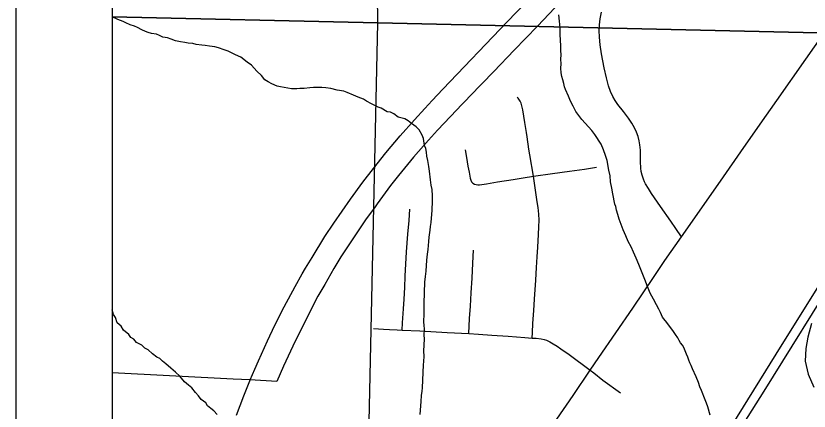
# Model space of a CAD drawing. Extents: x -8.8 to 41.4, y 0 to 34.6.
# Drawn here: x -8.774 to -7.95, y 17.205 to 17.616 of the extents above; entities that cross this region are included whole.
import ezdxf

# ---------------------------------------------------------------- set-up
doc = ezdxf.new("R2010")
doc.units = 0
for name, color, linetype in [('GM_X_City_Street', 7, 'Continuous'), ('GM_X_Corporation', 7, 'Continuous'), ('GM_X_Major_Lake', 7, 'Continuous'), ('GM_X_Minor_River', 7, 'Continuous'), ('GM_X_Rail_Line', 7, 'Continuous'), ('GM_X_US_Route', 7, 'Continuous'), ('SH_Border', 7, 'Continuous')]:
    doc.layers.add(name, color=color, linetype=linetype)

msp = doc.modelspace()

# ---------------------------------------------------------------- linework, layer by layer
at = {"layer": 'GM_X_City_Street'}
for points in [[(-8.08264, 17.38626), (-8.08857, 17.39483), (-8.09386, 17.40249), (-8.10451, 17.41779), (-8.11373, 17.43106), (-8.1171, 17.43628), (-8.11996, 17.44107), (-8.12109, 17.44328), (-8.12236, 17.4461), (-8.12369, 17.45023), (-8.12449, 17.45386), (-8.12496, 17.45756), (-8.12526, 17.46439), (-8.12541, 17.47619), (-8.12586, 17.48177), (-8.12656, 17.48606), (-8.12763, 17.49027), (-8.1293, 17.49495), (-8.13141, 17.49945), (-8.1342, 17.5043), (-8.13769, 17.50944), (-8.14304, 17.5163), (-8.14884, 17.52361), (-8.15165, 17.5277), (-8.1541, 17.53202), (-8.1564, 17.53711), (-8.15843, 17.54298), (-8.16074, 17.55137), (-8.16307, 17.56167), (-8.16595, 17.57631), (-8.16726, 17.58554), (-8.16798, 17.59359), (-8.16815, 17.60042), (-8.16782, 17.60662), (-8.16705, 17.61278), (-8.16576, 17.6195)], [(-8.21219, 17.19658), (-8.19526, 17.22103), (-8.17761, 17.2476), (-8.16856, 17.26074), (-8.13342, 17.31199), (-8.11115, 17.34492), (-8.10005, 17.36144), (-8.08264, 17.38626), (-8.064, 17.41282), (-8.03912, 17.44849), (-8.02117, 17.47461), (-8.00113, 17.50307), (-7.98352, 17.5279), (-7.95356, 17.57065), (-7.92643, 17.6093)], [(-8.2379, 17.28088), (-8.2376, 17.28674), (-8.23712, 17.29602), (-8.23623, 17.30965), (-8.23547, 17.32129), (-8.23418, 17.34117), (-8.23347, 17.35415), (-8.23275, 17.3654), (-8.2321, 17.37546), (-8.23126, 17.38843), (-8.23078, 17.39656), (-8.23071, 17.40344), (-8.23105, 17.40956), (-8.23175, 17.41644), (-8.23264, 17.42246), (-8.23468, 17.43719), (-8.2366, 17.44906), (-8.24035, 17.47125), (-8.24133, 17.47736), (-8.24322, 17.49022), (-8.24383, 17.49445), (-8.24547, 17.50482), (-8.24763, 17.51797), (-8.24846, 17.52239), (-8.24924, 17.52504), (-8.25025, 17.52715), (-8.25227, 17.53008), (-8.25342, 17.53136)], [(-8.30753, 17.47671), (-8.30612, 17.46857), (-8.30454, 17.45952), (-8.30345, 17.45325), (-8.3024, 17.44722), (-8.30166, 17.44486), (-8.30075, 17.44327), (-8.29949, 17.44192), (-8.29791, 17.44099), (-8.29617, 17.44043), (-8.29438, 17.44016), (-8.29257, 17.44016), (-8.28549, 17.44108), (-8.27385, 17.44313), (-8.25767, 17.44566), (-8.24707, 17.44737), (-8.2366, 17.44906), (-8.2166, 17.4519), (-8.19903, 17.45441), (-8.18361, 17.4566), (-8.171, 17.4584)], [(-8.37302, 17.28922), (-8.37253, 17.29663), (-8.37156, 17.31137), (-8.37088, 17.32122), (-8.37019, 17.33353), (-8.36968, 17.34523), (-8.36829, 17.37047), (-8.36703, 17.38889), (-8.36575, 17.40303), (-8.36487, 17.41476)], [(-8.30373, 17.2855), (-8.30288, 17.30121), (-8.30194, 17.31419), (-8.30125, 17.32782), (-8.30037, 17.34328), (-8.2996, 17.3586), (-8.29892, 17.37231)], [(-8.40259, 17.2907), (-8.3923, 17.29019), (-8.3861, 17.28987), (-8.37821, 17.28948), (-8.37302, 17.28922), (-8.35469, 17.28827), (-8.32632, 17.28673), (-8.30373, 17.2855), (-8.29346, 17.28491), (-8.27964, 17.28386), (-8.26291, 17.28282), (-8.24556, 17.28147), (-8.2379, 17.28088), (-8.23369, 17.28063), (-8.22847, 17.28003), (-8.22557, 17.27942), (-8.22289, 17.27858), (-8.2195, 17.27712), (-8.21598, 17.27506), (-8.21203, 17.27238), (-8.20811, 17.26972), (-8.19956, 17.26374), (-8.17761, 17.2476), (-8.17369, 17.24471), (-8.16432, 17.23707), (-8.14614, 17.22401)]]:
    msp.add_lwpolyline(points, dxfattribs=at)
at = {"layer": 'GM_X_Corporation'}
for points in [[(-8.6743, 18.69247), (-8.6743, 14.09996), (-5.44416, 14.09996), (-5.44317, 14.22654), (-5.4429, 14.26177), (-5.44035, 14.58818), (-5.43679, 15.04456), (-5.435, 15.31635), (-5.42821, 16.35067), (-5.4212, 16.54833), (-5.41292, 17.38361), (-5.40083, 18.63689)], [(-8.37005, 16.62314), (-8.3024, 16.73229), (-8.3016, 16.73396), (-8.27678, 16.73371), (-8.24888, 16.73346), (-8.23435, 16.76073), (-8.22425, 16.77968), (-8.18989, 16.84415), (-8.18783, 16.84942), (-8.1869, 16.85382), (-8.17944, 16.93175), (-8.14795, 16.98275), (-7.98885, 17.17966), (-7.9797, 17.19099), (-8.01748, 17.19274), (-7.99688, 17.22583), (-7.91755, 17.3532), (-7.7632, 17.60104), (-7.49375, 18.03435), (-7.49094, 18.03894), (-7.4879, 18.04375), (-7.4285, 18.13929), (-7.25655, 18.41496)], [(-8.19067, 17.64937), (-8.23229, 17.60513), (-8.25644, 17.58008), (-8.27775, 17.55785), (-8.30255, 17.53225), (-8.30673, 17.52791), (-8.31051, 17.52398), (-8.32269, 17.51135), (-8.33617, 17.49706), (-8.34559, 17.48664), (-8.36105, 17.46895), (-8.37677, 17.44985), (-8.38511, 17.43937), (-8.39896, 17.42033), (-8.40106, 17.41745), (-8.41095, 17.40385), (-8.43659, 17.36536), (-8.44377, 17.35306), (-8.45331, 17.3367), (-8.46044, 17.32448), (-8.48427, 17.27782), (-8.49629, 17.25161), (-8.50316, 17.23576), (-8.53126, 17.23731), (-8.5486, 17.2383), (-8.6743, 17.24471), (-8.6743, 16.61157)]]:
    msp.add_lwpolyline(points, dxfattribs=at)
for points in [[(-8.6743, 18.68995), (-8.6743, 17.6149), (-8.39835, 17.60863), (-8.41089, 18.68599), (-8.44574, 18.68607)], [(-8.41089, 18.68599), (-7.4338, 18.67291), (-7.42093, 18.6726), (-7.43777, 17.58688), (-8.39835, 17.60863)], [(-8.6743, 17.6149), (-8.6743, 16.61123), (-8.42005, 16.60371), (-8.39835, 17.60863)], [(-8.39835, 17.60863), (-7.43777, 17.58688), (-7.44736, 16.59683), (-8.42005, 16.60371)]]:
    msp.add_lwpolyline(points, close=True, dxfattribs=at)
at = {"layer": 'GM_X_Major_Lake'}
msp.add_lwpolyline([(-7.94757, 17.29612), (-7.95142, 17.28181), (-7.95368, 17.27011), (-7.95409, 17.25683), (-7.95109, 17.24345), (-7.94506, 17.22997)], dxfattribs=at)
at = {"layer": 'GM_X_Minor_River'}
for points in [[(-8.57299, 17.58447), (-8.57753, 17.58501), (-8.58093, 17.58551), (-8.587, 17.5861), (-8.59039, 17.58698), (-8.59531, 17.58753), (-8.59872, 17.58803), (-8.60325, 17.58895), (-8.60854, 17.58989), (-8.61304, 17.59156), (-8.6168, 17.59284), (-8.62171, 17.59377), (-8.62508, 17.59541), (-8.62807, 17.59665), (-8.63336, 17.5976), (-8.63676, 17.59847), (-8.63975, 17.59972), (-8.6435, 17.60137), (-8.64798, 17.6038), (-8.65097, 17.60505), (-8.65549, 17.60635), (-8.65998, 17.6084), (-8.66296, 17.61003), (-8.66821, 17.61211), (-8.6743, 17.61487)], [(-8.05282, 17.20081), (-8.05552, 17.20928), (-8.05689, 17.21314), (-8.05965, 17.22009), (-8.06069, 17.22279), (-8.06207, 17.22626), (-8.06381, 17.23013), (-8.06515, 17.23474), (-8.06758, 17.24054), (-8.07142, 17.24905), (-8.0728, 17.25253), (-8.07421, 17.25524), (-8.07524, 17.25795), (-8.07626, 17.26103), (-8.07766, 17.26412), (-8.08042, 17.27107), (-8.08184, 17.27341), (-8.08365, 17.27576), (-8.08506, 17.27848), (-8.08648, 17.28119), (-8.089, 17.28471), (-8.09188, 17.28863), (-8.09512, 17.29331), (-8.098, 17.29723), (-8.1009, 17.30076), (-8.10234, 17.30272), (-8.10444, 17.30736), (-8.1062, 17.31085), (-8.10867, 17.31551), (-8.11186, 17.32134), (-8.11541, 17.32756), (-8.11818, 17.33451), (-8.12092, 17.34184), (-8.12715, 17.35729), (-8.12993, 17.36385), (-8.13272, 17.37005), (-8.13515, 17.37584), (-8.13797, 17.38128), (-8.1404, 17.38707), (-8.14319, 17.39326), (-8.14524, 17.39904), (-8.14731, 17.40445), (-8.14901, 17.40946), (-8.15036, 17.41369), (-8.15096, 17.41751), (-8.152, 17.42021), (-8.15423, 17.43094), (-8.15514, 17.43668), (-8.1564, 17.44319), (-8.1569, 17.44967), (-8.15819, 17.45542), (-8.16007, 17.46538), (-8.16175, 17.47076), (-8.1638, 17.47655), (-8.16623, 17.48234), (-8.17267, 17.49248), (-8.17592, 17.49679), (-8.18284, 17.50428), (-8.18611, 17.50821), (-8.18937, 17.51214), (-8.19262, 17.51645), (-8.19544, 17.52188), (-8.19789, 17.5273), (-8.19997, 17.53232), (-8.20311, 17.53928), (-8.20414, 17.54199), (-8.20514, 17.54545), (-8.20613, 17.54928), (-8.20713, 17.55274), (-8.20774, 17.55657), (-8.20792, 17.56152), (-8.20774, 17.56607), (-8.20793, 17.57064), (-8.20775, 17.57519), (-8.20795, 17.57976), (-8.20813, 17.58471), (-8.20828, 17.59041), (-8.2088, 17.59651), (-8.2089, 17.60336), (-8.20938, 17.61022), (-8.21027, 17.61671)], [(-8.35416, 17.20145), (-8.3533, 17.21509), (-8.3527, 17.22115), (-8.35216, 17.22569), (-8.35166, 17.2291), (-8.35082, 17.253), (-8.35032, 17.2564), (-8.35012, 17.2621), (-8.35031, 17.26742), (-8.34987, 17.27995), (-8.35012, 17.28375), (-8.34989, 17.29021), (-8.35012, 17.29439), (-8.3504, 17.29744), (-8.35007, 17.30655), (-8.35008, 17.31719), (-8.34931, 17.33882), (-8.34872, 17.34488), (-8.34814, 17.35056), (-8.34736, 17.36193), (-8.34677, 17.36799), (-8.34583, 17.37289), (-8.34516, 17.38123), (-8.345, 17.38578), (-8.34398, 17.39296), (-8.34347, 17.39675), (-8.34294, 17.40091), (-8.34226, 17.40962), (-8.34174, 17.4134), (-8.34138, 17.42365), (-8.34159, 17.4286), (-8.34173, 17.43544), (-8.34272, 17.43966), (-8.34366, 17.44539), (-8.34448, 17.45453), (-8.34507, 17.45911), (-8.34637, 17.46562), (-8.34736, 17.46983), (-8.34759, 17.47402), (-8.34822, 17.47784), (-8.34963, 17.48093), (-8.35089, 17.48819), (-8.35229, 17.49166), (-8.35513, 17.49746), (-8.35844, 17.50062), (-8.36327, 17.50382), (-8.36659, 17.5066), (-8.37033, 17.50863), (-8.37711, 17.51038), (-8.38155, 17.51396), (-8.38491, 17.5156), (-8.38869, 17.51611), (-8.39465, 17.51974), (-8.39803, 17.52099), (-8.40476, 17.52427), (-8.40998, 17.52711), (-8.41295, 17.52911), (-8.41858, 17.53121), (-8.42345, 17.53328), (-8.43019, 17.53617), (-8.43357, 17.53743), (-8.44038, 17.53843), (-8.44716, 17.54019), (-8.45208, 17.54112), (-8.45625, 17.54126), (-8.45929, 17.54137), (-8.465, 17.54119), (-8.46881, 17.54094), (-8.47491, 17.54039), (-8.47911, 17.54016), (-8.48254, 17.5399), (-8.48785, 17.54008), (-8.49164, 17.5406), (-8.49541, 17.54149), (-8.4992, 17.542), (-8.50297, 17.54289), (-8.50821, 17.54498), (-8.51231, 17.5474), (-8.51566, 17.54942), (-8.51894, 17.55371), (-8.52409, 17.55845), (-8.52957, 17.56472), (-8.53404, 17.56753), (-8.5407, 17.5727), (-8.54594, 17.57517), (-8.55378, 17.57924), (-8.55791, 17.58053), (-8.56393, 17.58263), (-8.5677, 17.58353), (-8.57299, 17.58447)], [(-8.62181, 17.25676), (-8.62475, 17.25952), (-8.62774, 17.26114), (-8.63219, 17.26434), (-8.63698, 17.26868), (-8.64034, 17.27032), (-8.64327, 17.27346), (-8.64888, 17.27632), (-8.65179, 17.27984), (-8.65478, 17.28146), (-8.65695, 17.28458), (-8.6625, 17.28895), (-8.66501, 17.29322), (-8.66907, 17.29678), (-8.67078, 17.30216), (-8.67295, 17.30527), (-8.6743, 17.31019)], [(-8.56519, 17.20159), (-8.56849, 17.20512), (-8.57183, 17.20752), (-8.57515, 17.21029), (-8.57695, 17.2134), (-8.58176, 17.21699), (-8.58467, 17.22088), (-8.58758, 17.22441), (-8.5916, 17.22911), (-8.59493, 17.23188), (-8.59898, 17.23544), (-8.6041, 17.24132), (-8.60852, 17.24527), (-8.61331, 17.24962), (-8.61848, 17.25398), (-8.62181, 17.25676)]]:
    msp.add_lwpolyline(points, dxfattribs=at)
at = {"layer": 'GM_X_Rail_Line'}
msp.add_lwpolyline([(-8.20314, 16.90399), (-8.17617, 16.95461), (-7.97822, 17.27414), (-7.66703, 17.77216), (-7.43142, 18.15157), (-7.37634, 18.23981), (-7.33957, 18.29166)], dxfattribs=at)
at = {"layer": 'GM_X_US_Route'}
for points in [[(-8.47325, 17.35359), (-8.46661, 17.36469), (-8.45319, 17.38637), (-8.44392, 17.40038), (-8.42645, 17.42533), (-8.41369, 17.44296), (-8.40275, 17.4573), (-8.38989, 17.4733), (-8.37486, 17.49106), (-8.36022, 17.50764), (-8.34927, 17.51954), (-8.34163, 17.52769), (-8.33061, 17.53951), (-8.2637, 17.60961), (-8.21597, 17.65938), (-8.1918, 17.68439), (-8.15503, 17.72293), (-8.14029, 17.73844), (-8.12583, 17.75348), (-8.10168, 17.77872), (-8.05516, 17.82707), (-8.01553, 17.86826), (-7.97034, 17.91528), (-7.93857, 17.94853)], [(-8.53111, 17.23657), (-8.53075, 17.23749), (-8.52592, 17.24865), (-8.52227, 17.25706), (-8.51293, 17.27809), (-8.50519, 17.29438), (-8.4956, 17.31323), (-8.48416, 17.33461), (-8.47683, 17.34762), (-8.47325, 17.35359)], [(-8.54494, 17.2006), (-8.53728, 17.22099), (-8.53111, 17.23657)]]:
    msp.add_lwpolyline(points, dxfattribs=at)
at = {"layer": 'SH_Border'}
for p, q in [((-8.7743, 20.99996), (-8.7743, 13.99996)), ((-8.6743, 20.89996), (-8.6743, 14.09996))]:
    msp.add_line(p, q, dxfattribs=at)

doc.saveas('drawing.dxf')
